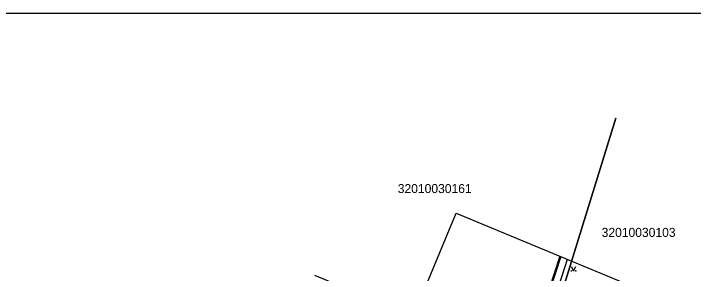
# Model space of a CAD drawing. Extents: x 576692 to 577659, y 273254 to 273799.
# Drawn here: x 577335.5 to 577410.8, y 273512.2 to 273541 of the extents above; entities that cross this region are included whole.
import ezdxf

# ---------------------------------------------------------------- set-up
doc = ezdxf.new("R2010")
doc.units = 0
for name, color, linetype in [('BUVE_EKAS_####_####_#', 7, 'Continuous'), ('BUVE_EKAS_BPAL_####_#', 7, 'Continuous'), ('CELI_TAKA_####_####_#', 7, 'Continuous'), ('LKAN_ELEM_PAST_TKST_#', 7, 'Continuous'), ('RAMI_UZMR_####_####_#', 7, 'Continuous'), ('SILT_VADP_UDEN_####_#', 7, 'Continuous'), ('TERT_KRND_####_####_#', 7, 'Continuous')]:
    doc.layers.add(name, color=color, linetype=linetype)

msp = doc.modelspace()

# ---------------------------------------------------------------- linework, layer by layer
at = {"layer": 'BUVE_EKAS_####_####_#'}
for points in [[(577395.982, 273514.137), (577394.797, 273510.51), (577394.097, 273508.344)], [(577396.094, 273514.094), (577394.91, 273510.467), (577394.21, 273508.301)]]:
    msp.add_lwpolyline(points, dxfattribs=at)
at = {"layer": 'CELI_TAKA_####_####_#'}
msp.add_lwpolyline([(577175.353, 273468.597), (577186.541, 273460.401), (577209.755, 273452.336), (577213.035, 273463.823), (577248.138, 273456.832), (577262.689, 273443.249), (577269.097, 273442.704), (577268.898, 273436.394), (577301.349, 273426.359), (577308.434, 273412.519), (577319.001, 273409.126), (577359.322, 273426.883), (577382.525, 273495.967), (577376.088, 273498.638), (577384.502, 273518.904), (577411.715, 273507.613), (577405.2, 273487.348), (577452.189, 273444.346)], dxfattribs=at)
at = {"layer": 'LKAN_ELEM_PAST_TKST_#'}
for p, q in [((577397.25, 273513), (577397.5, 273512.5)), ((577397.5, 273512.5), (577397.75, 273513))]:
    msp.add_line(p, q, dxfattribs=at)
for centre, radius in [((577397.25, 273512.5), 0.028), ((577397.75, 273512.5), 0.0263)]:
    msp.add_circle(centre, radius, dxfattribs=at)
at = {"layer": 'RAMI_UZMR_####_####_#'}
msp.add_lwpolyline([(577264.833, 273540.966), (577264.833, 273254.354), (577462.049, 273254.354), (577462.049, 273540.966)], close=True, dxfattribs=at)
at = {"layer": 'SILT_VADP_UDEN_####_#'}
for points in [[(577460.291, 273448.287), (577398.842, 273286.137), (577289.601, 273346.432), (577272.786, 273380.42), (577302.254, 273414.066), (577315.625, 273397.603), (577368.017, 273418.909), (577393.627, 273501.735), (577402.179, 273529.391)], [(577402.179, 273529.391), (577393.627, 273501.735), (577368.863, 273511.974)]]:
    msp.add_lwpolyline(points, dxfattribs=at)
at = {"layer": 'TERT_KRND_####_####_#'}
msp.add_lwpolyline([(577379.649, 273507.215), (577392.268, 273502.131), (577392.969, 273502.166), (577393.208, 273502.539), (577396.816, 273513.795)], dxfattribs=at)

# ---------------------------------------------------------------- texts
at = {"layer": 'BUVE_EKAS_BPAL_####_#'}
for s, p in [('32010030161', (577378.034, 273521.109)), ('32010030103', (577400.611, 273516.257))]:
    msp.add_text(s, height=1, dxfattribs=at).set_placement(p)

doc.saveas('drawing.dxf')
